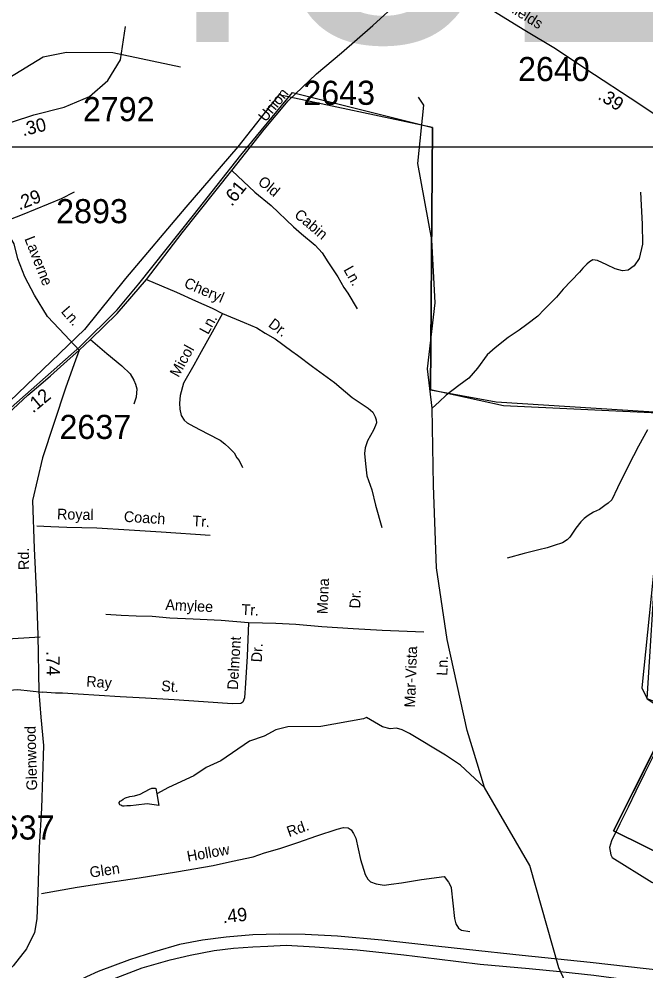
# Model space of a CAD drawing. Extents: x 1551653 to 1702041, y 811336 to 920032.
# Drawn here: x 1677807 to 1681648, y 851082 to 856913 of the extents above; entities that cross this region are included whole.
import ezdxf

# ---------------------------------------------------------------- set-up
doc = ezdxf.new("R2010")
doc.units = 0
for name, color, linetype in [('Old_Level_10', 7, 'Continuous'), ('Old_Level_11', 7, 'Continuous'), ('Old_Level_17', 7, 'Continuous'), ('Old_Level_27', 7, 'Continuous'), ('Old_Level_3', 7, 'Continuous'), ('Old_Level_32', 7, 'Continuous'), ('Old_Level_35', 7, 'Continuous'), ('Old_Level_48', 7, 'Continuous'), ('Old_Level_49', 7, 'Continuous'), ('Old_Level_59', 7, 'Continuous'), ('Old_Level_62', 7, 'Continuous'), ('Old_Level_8', 7, 'Continuous')]:
    doc.layers.add(name, color=color, linetype=linetype)

msp = doc.modelspace()

# ---------------------------------------------------------------- linework, layer by layer
at = {"layer": 'Old_Level_27'}
for points in [[(1681758.726, 851081.733), (1681306.586, 851132.566), (1680890.007, 851175.774), (1680549.125, 851213.899), (1680361.157, 851234.232), (1680029.927, 851269.816), (1679758.135, 851295.233), (1679560.007, 851305.399), (1679402.52, 851307.941), (1679238.937, 851302.857), (1679076.37, 851287.607), (1678931.584, 851269.816), (1678790.862, 851244.4), (1678636.931, 851198.649), (1678484.524, 851150.358), (1678293.001, 851079.191), (1678219.617, 851045.712), (1678106.358, 850990.58), (1678018.668, 850939.399), (1677869.757, 850858.679)], [(1677960.049, 850818.82), (1678132.973, 850913.982), (1678272.68, 850980.065), (1678402.225, 851038.524), (1678562.455, 851100.845), (1678733.455, 851150.358), (1678855.38, 851178.315), (1679002.707, 851206.274), (1679122.093, 851221.524), (1679238.937, 851229.149), (1679331.397, 851234.232), (1679443.161, 851239.316), (1679618.517, 851229.488), (1679878.707, 851211.111), (1680164.554, 851180.857), (1680366.238, 851155.441), (1680632.949, 851122.399), (1680933.19, 851096.983), (1681121.158, 851079.191), (1681329.447, 851056.316), (1681527.576, 851028.357), (1681761.266, 851008.024)]]:
    msp.add_lwpolyline(points, dxfattribs=at)
at = {"layer": 'Old_Level_3'}
msp.add_lwpolyline([(1681886.056, 856127.908), (1675049.538, 856127.908), (1675049.538, 858872.121), (1675049.538, 859046.51), (1677623.023, 859046.51), (1681886.056, 859046.51), (1681886.056, 856127.908)], dxfattribs=at)
at = {"layer": 'Old_Level_32'}
for points in [[(1678174.882, 854884.147), (1678244.817, 854950.11), (1678409.389, 855109.333), (1678587.675, 855317.97), (1678807.105, 855603.473), (1679111.308, 855984.347), (1679308.702, 856236.153), (1679456.817, 856411.847), (1679629.618, 856576.561), (1679782.946, 856707.037), (1679974.946, 856874.496), (1680136.776, 857019.992), (1680345.233, 857195.687)], [(1682026.538, 856111.487), (1681943.536, 856167.189), (1681854.635, 856224.988), (1681754.039, 856293.088), (1681604.335, 856393.41), (1681279.169, 856605.613), (1681094.283, 856730.452), (1680906.639, 856842.486), (1680736.639, 856947.988), (1680539.041, 857072.086), (1680345.233, 857195.687)], [(1677216.052, 856056.714), (1677353.766, 856080.835), (1677491.48, 856118.739), (1677667.065, 856229.005), (1677766.907, 856284.138), (1677897.736, 856325.488), (1678083.65, 856373.729), (1678238.578, 856439.199), (1678352.192, 856535.682), (1678427.935, 856663.176), (1678458.92, 856866.479)], [(1678174.882, 854884.147), (1678088.681, 854979.339), (1677980.969, 855091.542), (1677901.835, 855221.347), (1677842.484, 855333.551), (1677800.718, 855443.555), (1677776.538, 855535.958), (1677745.763, 855586.56), (1677714.988, 855648.162), (1677708.394, 855667.963), (1677829.294, 855716.365), (1678066.699, 855813.168), (1678148.032, 855854.969)], [(1678174.882, 854884.147), (1678145.444, 854800.618), (1678092.688, 854651.012), (1677950.463, 854225.559), (1677888.913, 853963.749), (1677899.904, 853668.939), (1677913.203, 853373.71), (1677921.996, 853138.301), (1677928.367, 852791.76), (1677941.556, 852635.555), (1677956.943, 852461.749), (1677943.925, 852078.144), (1677930.735, 851838.335), (1677922.066, 851562.081), (1677915.472, 851401.475), (1677902.283, 851317.872), (1677853.923, 851216.668), (1677770.392, 851113.265), (1677700.049, 851045.063), (1677620.125, 850967.628)], [(1677708.545, 854466.09), (1677771.743, 854524.791), (1677861.546, 854608.99), (1677940.946, 854675.493), (1678000.043, 854728.291), (1678081.546, 854800.692), (1678174.882, 854884.147)]]:
    msp.add_lwpolyline(points, dxfattribs=at)
at = {"layer": 'Old_Level_35'}
for points in [[(1679111.308, 855984.347), (1679251.544, 855853.489), (1679351.94, 855771.488), (1679489.44, 855640.589), (1679538.541, 855597.59), (1679621.241, 855527.889), (1679664.24, 855480.99), (1679699.24, 855426.288), (1679761.342, 855332.89), (1679798.042, 855268.192), (1679821.342, 855233.69), (1679879.439, 855138.49)], [(1678587.675, 855317.97), (1678772.844, 855240.888), (1678887.844, 855186.591), (1678991.042, 855142.391), (1679054.343, 855109.091)], [(1679054.343, 855109.091), (1678990.041, 854994.39), (1678923.542, 854873.691), (1678877.844, 854792.592), (1678815.544, 854681.792)], [(1679054.343, 855109.091), (1679187.341, 855054.389), (1679264.742, 855020.79), (1679316.041, 854987.792), (1679377.442, 854954.491), (1679477.941, 854878.491), (1679512.489, 854852.971)], [(1678244.817, 854950.11), (1678344.944, 854863.389), (1678437.543, 854789.492), (1678488.543, 854740.391), (1678509.744, 854699.991), (1678521.243, 854675.693), (1678528.743, 854647.592), (1678525.744, 854597.592), (1678510.843, 854553.892)], [(1679512.489, 854852.971), (1679606.143, 854783.79), (1679740.24, 854686.992), (1679848.442, 854594.791), (1679947.139, 854528.79), (1679974.741, 854504.19), (1679988.14, 854475.89), (1679995.742, 854457.793), (1679997.441, 854439.693), (1679991.04, 854423.79), (1679978.442, 854394.092), (1679943.14, 854328.791), (1679928.242, 854286.993), (1679923.54, 854251.091), (1679930.24, 854188.893), (1679938.74, 854114.693), (1679969.042, 854028.092), (1679991.24, 853935.592), (1680030.44, 853798.693)], [(1678815.544, 854681.792), (1678794.044, 854606.192), (1678791.144, 854560.191), (1678792.342, 854522.192), (1678799.543, 854483.99), (1678819.044, 854455.591), (1678836.643, 854439.191), (1678878.244, 854416.392), (1678963.444, 854372.593), (1679038.644, 854333.092), (1679068.243, 854310.493), (1679093.742, 854285.89), (1679125.143, 854255.293), (1679142.541, 854224.893), (1679156.242, 854208.591), (1679175.343, 854166.192)], [(1681657.536, 854396.09), (1681601.539, 854297.193), (1681541.037, 854178.292), (1681474.236, 854041.593), (1681438.737, 853968.293), (1681416.339, 853946.692), (1681396.037, 853933.092), (1681363.439, 853907.794), (1681327.137, 853892.492), (1681294.738, 853871.193), (1681270.339, 853853.591), (1681249.837, 853831.994), (1681219.138, 853794.592), (1681181.937, 853739.392), (1681165.638, 853723.693), (1681137.239, 853704.294), (1681084.837, 853687.292), (1681042.537, 853674.192), (1680992.239, 853661.193), (1680901.737, 853638.992), (1680797.138, 853611.092)], [(1678978.844, 853749.992), (1678677.043, 853770.094), (1678481.145, 853782.092), (1678283.245, 853794.093), (1678099.243, 853797.794), (1678001.244, 853801.794), (1677915.244, 853805.494)], [(1679212.141, 853214.994), (1679046.344, 853228.294), (1678874.343, 853235.794), (1678730.442, 853242.694), (1678622.542, 853252.894), (1678524.544, 853254.895), (1678432.543, 853258.793), (1678338.645, 853264.695)], [(1679212.141, 853214.994), (1679204.044, 853010.995), (1679194.641, 852845.096), (1679188.844, 852755.195), (1679178.243, 852727.396), (1679166.042, 852719.696), (1679114.044, 852718.695), (1678938.142, 852730.296), (1678758.244, 852741.894), (1678582.444, 852753.495), (1678426.444, 852760.697), (1678298.544, 852769.194), (1678168.645, 852777.895), (1678072.743, 852783.794), (1678030.644, 852782.695), (1677950.746, 852790.296)], [(1680287.641, 853157.195), (1680031.64, 853166.395), (1679853.741, 853177.996), (1679661.94, 853189.895), (1679504.043, 853203.094), (1679380.142, 853209.593), (1679298.141, 853213.196), (1679212.141, 853214.994)], [(1677936.197, 853126.076), (1677631.63, 853108.95), (1677547.764, 853100.387), (1677459.484, 853066.133), (1677331.478, 852980.499), (1677168.159, 852869.176), (1677088.708, 852826.359), (1677022.497, 852804.951), (1676881.249, 852800.669)], [(1677410.93, 852620.839), (1677477.14, 852697.909), (1677521.28, 852736.444), (1677591.904, 852774.979), (1677666.943, 852796.387), (1677799.363, 852804.951), (1677950.746, 852790.296)], [(1681835.036, 852685.595), (1681770.236, 852548.794), (1681703.638, 852422.095), (1681638.937, 852291.396), (1681586.637, 852182.397), (1681538.737, 852085.298), (1681488.537, 851982.296), (1681436.437, 851879.297), (1681425.637, 851837.496), (1681432.737, 851793.297), (1681441.639, 851776.42), (1681683.438, 851626.096), (1681748.937, 851598.796), (1681810.436, 851569.498), (1681851.935, 851546.696), (1681889.435, 851517.897), (1681938.536, 851474.899), (1682005.337, 851409.498), (1682066.338, 851358.199), (1682119.537, 851317.097), (1682149.136, 851296.497), (1682190.537, 851267.698)], [(1677945.746, 851555.797), (1678162.743, 851595.397), (1678351.345, 851623.596), (1678544.045, 851651.696), (1678772.942, 851689.098), (1678995.944, 851728.596), (1679114.543, 851754.196), (1679241.143, 851781.696), (1679311.642, 851804.196), (1679404.24, 851832.398), (1679515.04, 851868.198), (1679631.94, 851909.796), (1679756.841, 851949.297), (1679795.142, 851960.498), (1679823.042, 851957.998), (1679842.842, 851945.596), (1679856.342, 851923.297), (1679869.84, 851894.996), (1679899.141, 851764.298), (1679927.339, 851671.696), (1679944.741, 851643.297), (1679960.44, 851626.998), (1679996.24, 851616.296), (1680020.141, 851611.798), (1680044.14, 851607.297), (1680086.24, 851612.497), (1680150.439, 851621.198), (1680272.939, 851642.697), (1680412.113, 851660.118), (1680438.739, 851625.299), (1680454.14, 851594.997), (1680454.351, 851591.745), (1680474.238, 851402.497), (1680483.539, 851370.299), (1680499.041, 851343.997), (1680518.841, 851331.598), (1680568.641, 851322.497)]]:
    msp.add_lwpolyline(points, dxfattribs=at)
at = {"layer": 'Old_Level_48'}
for points in [[(1680775.795, 854544.299), (1680328.887, 854641.004), (1680340.966, 856248.709), (1679399.289, 856449.273), (1679147.325, 856129.92), (1678828.17, 855760.142), (1678458.624, 855323.132), (1678208.602, 855010.577), (1677647.541, 854474.601), (1676665.685, 853491.979), (1675365.045, 852624.208), (1675275.822, 852566.419), (1674818.323, 852569.643)], [(1685767.529, 852238.046), (1685521.439, 852175.6), (1685247.861, 852003.261), (1685027.423, 851807.208), (1684912.54, 851715.263), (1684599.146, 851659.601), (1684175.4, 851567.544), (1682788.032, 851278.267), (1681448.535, 851940.431), (1681822.254, 852684.548), (1681655.729, 852747.631), (1681766.238, 854495.947), (1680775.795, 854544.299)]]:
    msp.add_lwpolyline(points, dxfattribs=at)
at = {"layer": 'Old_Level_49'}
for points in [[(1674790.957, 852666.784), (1675236.487, 852473.676), (1675602.812, 852706.395), (1676523.573, 853330.28), (1677668.349, 854455.185), (1678179.314, 854904.276), (1678407.99, 855131.788), (1678541.032, 855291.973), (1678876.401, 855712.399), (1679165.257, 856078.799), (1679482.031, 856463.775), (1680340.966, 856248.709), (1680328.887, 854641.004), (1680729.83, 854567.437)], [(1680729.83, 854567.437), (1681793.905, 854499.789), (1681622.433, 852815.692), (1681655.729, 852747.631), (1681807.294, 852648.829), (1681448.535, 851940.431), (1682788.032, 851278.267), (1683606.751, 851383.548), (1684129.77, 851550.411), (1684604.091, 851621.122), (1684836.602, 851672.53), (1685056.876, 851777.797), (1685279.597, 851946.711), (1685455.945, 852122.217), (1685514.99, 852155.736), (1685690.528, 852179.679), (1685760.743, 852233.948)]]:
    msp.add_lwpolyline(points, dxfattribs=at)
at = {"layer": 'Old_Level_59'}
for points in [[(1678796.573, 856618.817), (1678381.65, 856706.067), (1678097.551, 856708.579), (1677955.552, 856678.641), (1677494.595, 856399.155), (1677251.608, 856325.337), (1676375.523, 856251.21), (1675515.866, 856569.007), (1675462.529, 856594.775), (1675402.323, 856630.877), (1675354.569, 856695.404), (1675256.554, 856881.233), (1675249.582, 856947.055), (1675215.544, 856973.967), (1675200.575, 857099.049), (1675175.558, 857122.528), (1675065.548, 857676.22), (1674925.497, 857892.447), (1674636.579, 858131.384), (1674005.019, 858498.786), (1673911.367, 858541.102), (1673892.548, 858697.994), (1673877.476, 858839.48)], [(1680658.651, 852205.276), (1680613.302, 852353.627), (1680553.664, 852555.403), (1680430.538, 853111.154), (1680364.606, 853550.572), (1680345.809, 854054.852), (1680339.037, 854529.27), (1680310.678, 854769.452), (1680356.609, 855175.61), (1680336.617, 855560.133), (1680249.675, 856028.011), (1680286.584, 856385.007), (1680253.673, 856434.937)], [(1681642.696, 849867.887), (1681612.656, 850170.442), (1681375.616, 850664.31), (1681301.694, 850738.078), (1681301.694, 850770.886), (1681235.668, 850841.219), (1681113.662, 851099.687), (1680936.599, 851726.992), (1680658.651, 852205.276)]]:
    msp.add_lwpolyline(points, dxfattribs=at)
at = {"layer": 'Old_Level_62'}
for points in [[(1681615.732, 855852.435), (1681619.32, 855772.004), (1681624.652, 855656.098), (1681627.932, 855533.784), (1681607.53, 855446.432), (1681575.131, 855400.295), (1681539.145, 855374.715), (1681505.004, 855370.563), (1681459.174, 855382.968), (1681409.142, 855406.908), (1681351.42, 855433.565), (1681323.43, 855437.41), (1681303.13, 855425.568), (1681285.188, 855411.932), (1681260.992, 855387.787), (1681240.794, 855362.002), (1681140.113, 855258.194), (1681100.026, 855208.931), (1681025.387, 855133.317), (1680985.299, 855093.025), (1680918.862, 855041.916), (1680870.675, 855007.62), (1680804.546, 854962.15), (1680724.063, 854898.174), (1680675.465, 854856.497), (1680615.18, 854774.784), (1680562.892, 854713.473), (1680502.504, 854667.952), (1680424.174, 854607.974), (1680382.036, 854567.835), (1680339.037, 854529.27)], [(1680658.651, 852205.276), (1680512.039, 852342.046), (1680420.278, 852402.998), (1680198.924, 852535.564), (1680154.838, 852557.812), (1680119.057, 852568.372), (1680081.019, 852564.989), (1680034.883, 852576.625), (1679936.15, 852635.219), (1679917.388, 852625.787), (1679657.177, 852579.343), (1679454.995, 852576.113), (1679380.972, 852558.735), (1679308.896, 852519.16), (1679218.57, 852489.786), (1679043.969, 852368.6), (1678953.746, 852326.974), (1678877.364, 852277.659), (1678723.062, 852206.096), (1678650.781, 852167.341)], [(1678650.781, 852167.341), (1678664.52, 852094.856), (1678592.341, 852104.545), (1678524.469, 852096.906), (1678490.533, 852093.472), (1678468.49, 852093.933), (1678450.65, 852091.831), (1678442.346, 852092.036), (1678436.502, 852093.779), (1678430.145, 852096.343), (1678424.506, 852099.777), (1678421.738, 852103.929), (1678419.687, 852109.722), (1678420.508, 852113.772), (1678427.377, 852121.872), (1678434.656, 852125.818), (1678446.139, 852134.585), (1678458.75, 852141.71), (1678486.842, 852149.349), (1678514.627, 852155.346), (1678548.87, 852165.343), (1678607.003, 852194.563), (1678620.946, 852200.817), (1678628.02, 852201.483), (1678636.94, 852200.509), (1678641.144, 852200.406), (1678644.937, 852198.664), (1678650.781, 852167.341)]]:
    msp.add_lwpolyline(points, dxfattribs=at)

# ---------------------------------------------------------------- texts
at = {"layer": 'Old_Level_10'}
for s, rotation, p in [('Old', 320.7590583, (1679265.459, 855906.231)), ('Cabin', 319.8750917, (1679488.62, 855704.999)), ('Ln.', 299.5637, (1679793.068, 855377.885)), ('Cheryl', 336.8148222, (1678813.164, 855272.665)), ('Ln.', 61.1473139, (1678965.265, 854976.04)), ('Dr.', 322.9021417, (1679329.561, 855032.922)), ('Micol', 61.1473139, (1678784.083, 854713.724)), ('Royal', 358.8477833, (1678039.332, 853848.238)), ('Coach', 356.4952389, (1678448.059, 853833.477)), ('Tr.', 356.1893972, (1678867.947, 853806.736)), ('Mona', 87.5122167, (1679697.385, 853266.531)), ('Dr.', 87.5122167, (1679896.604, 853300.873)), ('Amylee', 357.2549472, (1678702.564, 853293.348)), ('Tr.', 356.9972472, (1679168.815, 853263.845)), ('Delmont', 86.7560389, (1679148.155, 852802.447)), ('Dr.', 86.7560389, (1679294.079, 852971.358)), ('Mar-Vista', 87.9912722, (1680233.34, 852694.431)), ('Ln.', 87.9912722, (1680431.225, 852889.367)), ('Ray', 356.1679639, (1678217.635, 852823.972)), ('St.', 356.2245333, (1678676.863, 852796.619)), ('Rd.', 19.5876861, (1679461.424, 851901.037)), ('Hollow', 10.0440417, (1678841.892, 851750.864)), ('Glen', 8.5035667, (1678244.722, 851652.57))]:
    msp.add_text(s, height=65.6167, rotation=rotation, dxfattribs=at).set_placement(p)
at = {"layer": 'Old_Level_11'}
for s, rotation, p in [('Shields', 328.1762694, (1680746.981, 857000.471)), ('Union', 50.60005, (1679317.729, 856278.733)), ('Laverne', 291.4917111, (1677839.25, 855567.448)), ('Ln.', 310.8551611, (1678060.617, 855119.533)), ('Rd.', 90.6199306, (1677869.137, 853538.12)), ('Glenwood', 91.5195278, (1677918.692, 852188.142))]:
    msp.add_text(s, height=65.6167, rotation=rotation, dxfattribs=at).set_placement(p)
at = {"layer": 'Old_Level_17'}
for s, rotation, p in [('.39', 328.2699389, (1681348.827, 856426.187)), ('.30', 13.7895306, (1677832.411, 856194.754)), ('.61', 51.6181583, (1679110.888, 855761.48)), ('.29', 21.2915861, (1677808.479, 855740.64)), ('.12', 39.9484861, (1677892.796, 854495.827)), ('.74', 271.0533028, (1677973.497, 853041.496)), ('.49', 6.2375694, (1679057.65, 851372.989))]:
    msp.add_text(s, height=82.0208, rotation=rotation, dxfattribs=at).set_placement(p)
at = {"layer": 'Old_Level_3'}
msp.add_text('B-4510', height=1788.0542, dxfattribs=at).set_placement((1675671.879, 856771.846))
at = {"layer": 'Old_Level_8'}
for s, p in [('2640', (1680864.645, 856533.098)), ('2643', (1679548.969, 856387.536)), ('2792', (1678198.456, 856287.446)), ('2893', (1678034.632, 855662.365)), ('2637', (1678055.184, 854340.731)), ('2637', (1677585.563, 851886.537))]:
    msp.add_text(s, height=147.6375, dxfattribs=at).set_placement(p)

doc.saveas('drawing.dxf')
